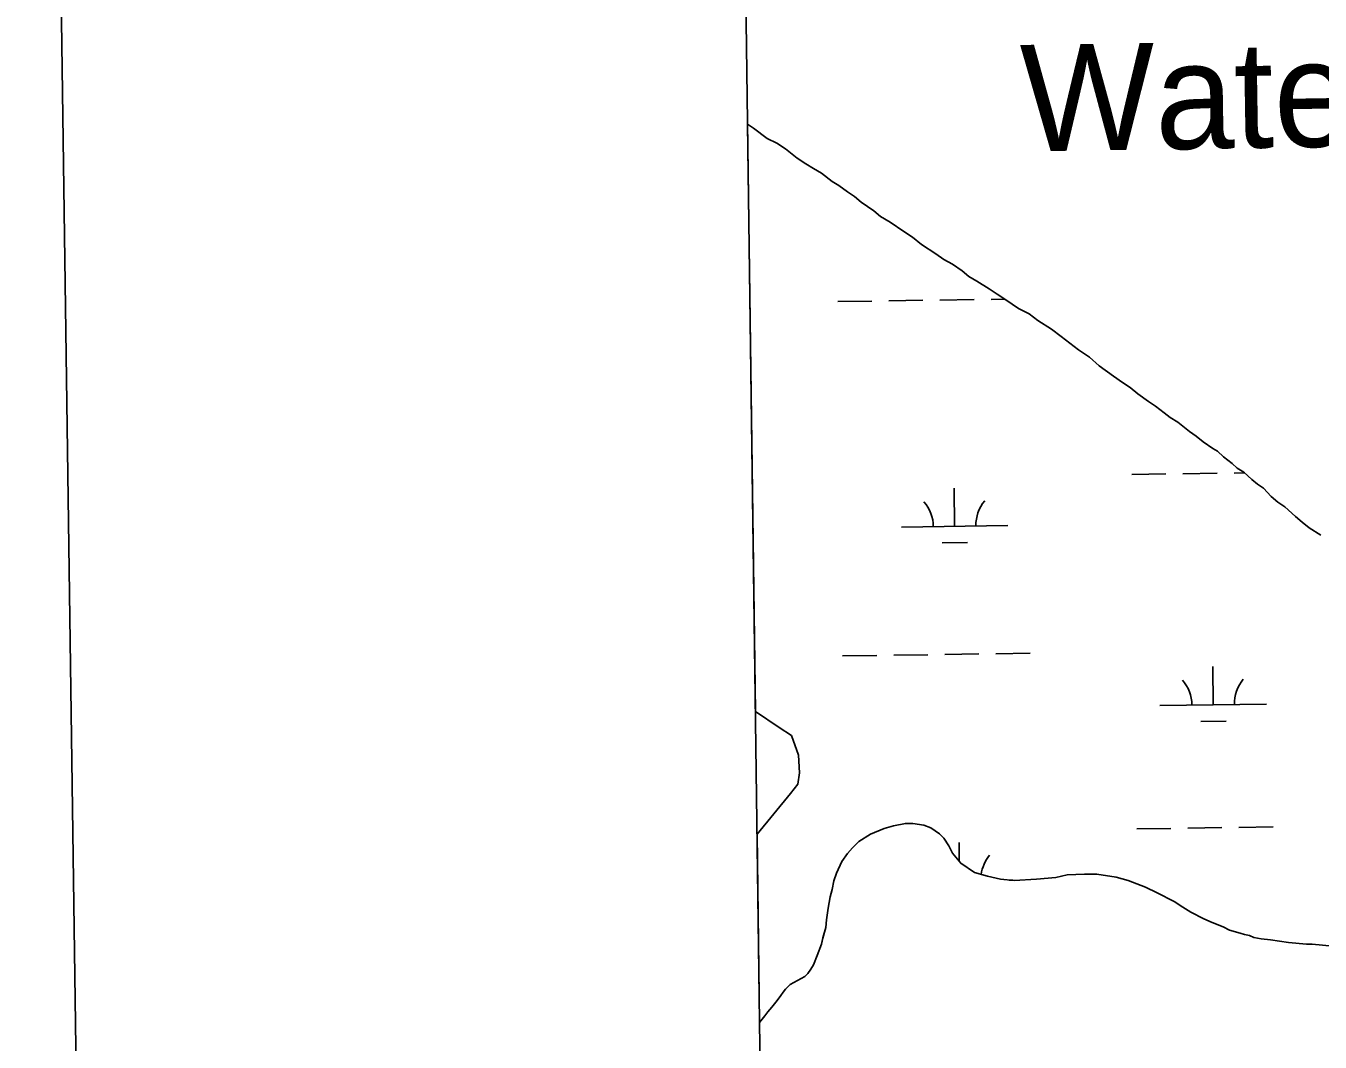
# Model space of a CAD drawing. Extents: x 3767014 to 3805179, y 361544 to 387384.
# Drawn here: x 3770355 to 3771571, y 382342 to 383295 of the extents above; entities that cross this region are included whole.
import ezdxf

# ---------------------------------------------------------------- set-up
doc = ezdxf.new("R2010")
doc.units = 0
for name, color, linetype in [('V-ANNO-SYMB', 7, 'Continuous'), ('V-GRID-FRAM', 7, 'Continuous'), ('V-RIVR-IDEN', 7, 'Continuous'), ('V-TOPO-SHOR', 7, 'Continuous'), ('V-WETL-SWMP', 7, 'Continuous')]:
    doc.layers.add(name, color=color, linetype=linetype)

msp = doc.modelspace()

# ---------------------------------------------------------------- linework, layer by layer
at = {"layer": 'V-ANNO-SYMB'}
msp.add_lwpolyline([(3770673.762, 362790.263), (3803753.771, 363249.785), (3803435.463, 386164.149), (3770355.454, 385704.627), (3770673.762, 362790.263)], dxfattribs=at)
at = {"layer": 'V-GRID-FRAM'}
msp.add_lwpolyline([(3771006.872, 385146.094), (3802799.803, 385587.734), (3803060.286, 367407.215), (3771251.489, 366965.353), (3771006.872, 385146.094)], dxfattribs=at)
at = {"layer": 'V-TOPO-SHOR'}
for points in [[(3771571.292, 382817.32), (3771560.357, 382824.363), (3771553.959, 382829.671), (3771547.563, 382834.982), (3771537.504, 382843.841), (3771531.12, 382848.251), (3771524.722, 382853.559), (3771517.382, 382861.561), (3771511.916, 382865.081), (3771506.434, 382869.505), (3771499.108, 382876.603), (3771492.739, 382880.109), (3771488.159, 382884.547), (3771479.945, 382890.73), (3771474.45, 382896.055), (3771469.897, 382898.689), (3771460.782, 382904.857), (3771454.386, 382910.168), (3771448.002, 382914.575), (3771437.039, 382923.421), (3771429.756, 382927.816), (3771424.276, 382932.237), (3771416.059, 382938.42), (3771409.678, 382942.829), (3771399.645, 382949.887), (3771392.333, 382956.084), (3771385.049, 382960.477), (3771376.834, 382966.662), (3771363.151, 382976.365), (3771354.007, 382984.338), (3771343.976, 382991.394), (3771327.547, 383003.759), (3771318.417, 383010.831), (3771305.664, 383018.747), (3771297.451, 383024.93), (3771287.447, 383030.183), (3771275.597, 383038.113), (3771267.397, 383043.392), (3771260.098, 383048.688), (3771248.265, 383055.717), (3771240.98, 383060.11), (3771234.582, 383065.421), (3771225.466, 383071.589), (3771217.28, 383075.97), (3771209.981, 383081.266), (3771196.313, 383090.068), (3771188.086, 383097.152), (3771179.884, 383102.434), (3771167.121, 383111.253), (3771158.018, 383116.518), (3771151.622, 383121.829), (3771139.772, 383129.759), (3771133.376, 383135.069), (3771126.992, 383139.476), (3771118.778, 383145.659), (3771112.409, 383149.167), (3771102.363, 383157.126), (3771095.078, 383161.519), (3771087.794, 383165.914), (3771079.593, 383171.196), (3771068.633, 383180.039), (3771060.43, 383185.323), (3771051.343, 383189.687), (3771038.564, 383199.407), (3771033.014, 383203.163)], [(3771041.981, 382536.688), (3771073.466, 382574.806), (3771080.343, 382583.686), (3771081.932, 382594.239), (3771080.792, 382610.89), (3771074.361, 382629.211), (3771062.835, 382636.924), (3771040.432, 382651.81)], [(3771086.804, 382402.993), (3771089.721, 382405.915), (3771092.635, 382410.007), (3771094.968, 382414.097), (3771098.46, 382422.863), (3771102.535, 382433.377), (3771103.696, 382439.218), (3771106.605, 382449.151), (3771107.18, 382456.157), (3771108.919, 382467.255), (3771110.658, 382477.77), (3771112.4, 382484.78), (3771114.141, 382492.955), (3771116.47, 382499.968), (3771121.713, 382511.068), (3771126.958, 382518.666), (3771131.623, 382523.927), (3771137.456, 382529.774), (3771148.543, 382536.795), (3771161.384, 382542.067), (3771170.14, 382544.414), (3771181.234, 382546.763), (3771188.24, 382546.771), (3771198.752, 382545.03), (3771205.181, 382542.703), (3771213.363, 382536.875), (3771217.455, 382532.791), (3771222.134, 382525.789), (3771225.647, 382518.787), (3771233.251, 382509.45), (3771246.108, 382500.707), (3771258.376, 382497.219), (3771270.641, 382494.313), (3771283.49, 382493.16), (3771304.513, 382494.354), (3771322.613, 382496.13), (3771333.122, 382498.477), (3771349.471, 382499.081), (3771361.15, 382499.095), (3771379.257, 382496.197), (3771390.355, 382493.291), (3771406.714, 382486.887), (3771417.817, 382481.644), (3771433.592, 382473.489), (3771441.774, 382468.242), (3771449.372, 382463.581), (3771461.644, 382457.173), (3771469.238, 382453.677), (3771479.754, 382449.601), (3771485.597, 382446.689), (3771495.53, 382443.783), (3771499.618, 382442.62), (3771504.291, 382441.456), (3771508.381, 382439.71), (3771515.389, 382438.55), (3771524.151, 382437.393), (3771541.088, 382435.077), (3771558.025, 382433.346), (3771563.282, 382433.353), (3771582.554, 382431.624)], [(3771059.697, 382378.941), (3771061.876, 382381.751), (3771064.369, 382385.186), (3771066.548, 382388.309), (3771068.729, 382391.119), (3771073.089, 382395.489), (3771079.948, 382399.241), (3771083.376, 382401.117), (3771086.804, 382402.993)], [(3771044.361, 382359.804), (3771044.435, 382359.897), (3771049.418, 382366.141), (3771052.222, 382369.887), (3771055.96, 382374.26), (3771059.697, 382378.941)]]:
    msp.add_lwpolyline(points, dxfattribs=at)
at = {"layer": 'V-WETL-SWMP'}
for p, q in [((3771040.432, 382651.809), (3771033.014, 383203.162)), ((3771033.014, 383203.162), (3771038.564, 383199.406)), ((3771038.564, 383199.406), (3771051.344, 383189.688)), ((3771051.344, 383189.688), (3771060.431, 383185.322)), ((3771060.431, 383185.322), (3771068.632, 383180.04)), ((3771068.632, 383180.04), (3771079.594, 383171.195)), ((3771079.594, 383171.195), (3771087.794, 383165.914)), ((3771087.794, 383165.914), (3771095.078, 383161.519)), ((3771095.078, 383161.519), (3771102.363, 383157.125)), ((3771102.363, 383157.125), (3771112.409, 383149.167)), ((3771112.409, 383149.167), (3771118.777, 383145.66)), ((3771118.777, 383145.66), (3771126.992, 383139.477)), ((3771126.992, 383139.477), (3771133.375, 383135.069)), ((3771133.375, 383135.069), (3771139.772, 383129.759)), ((3771139.772, 383129.759), (3771151.621, 383121.829)), ((3771151.621, 383121.829), (3771158.018, 383116.519)), ((3771158.018, 383116.519), (3771167.12, 383111.252)), ((3771167.12, 383111.252), (3771179.885, 383102.435)), ((3771179.885, 383102.435), (3771188.086, 383097.153)), ((3771188.086, 383097.153), (3771196.314, 383090.069)), ((3771196.314, 383090.069), (3771209.982, 383081.266)), ((3771209.982, 383081.266), (3771217.28, 383075.97)), ((3771217.28, 383075.97), (3771225.466, 383071.59)), ((3771225.466, 383071.59), (3771234.582, 383065.421)), ((3771234.582, 383065.421), (3771240.979, 383060.111)), ((3771240.979, 383060.111), (3771248.264, 383055.717)), ((3771248.264, 383055.717), (3771260.099, 383048.689)), ((3771260.099, 383048.689), (3771267.397, 383043.393)), ((3771117.72, 383036.683), (3771149.717, 383037.128)), ((3771165.716, 383037.35), (3771197.712, 383037.794)), ((3771213.711, 383038.017), (3771245.708, 383038.461)), ((3771261.706, 383038.683), (3771274.435, 383038.86)), ((3771267.397, 383043.393), (3771275.598, 383038.112)), ((3771275.598, 383038.112), (3771287.447, 383030.182)), ((3771287.447, 383030.182), (3771297.451, 383024.929)), ((3771297.451, 383024.929), (3771305.665, 383018.746)), ((3771305.665, 383018.746), (3771318.416, 383010.831)), ((3771318.416, 383010.831), (3771327.547, 383003.76)), ((3771327.547, 383003.76), (3771343.976, 382991.394)), ((3771343.976, 382991.394), (3771354.008, 382984.338)), ((3771354.008, 382984.338), (3771363.152, 382976.365)), ((3771363.152, 382976.365), (3771376.834, 382966.661)), ((3771376.834, 382966.661), (3771385.048, 382960.478)), ((3771385.048, 382960.478), (3771392.333, 382956.084)), ((3771392.333, 382956.084), (3771399.645, 382949.886)), ((3771399.645, 382949.886), (3771409.677, 382942.83)), ((3771409.677, 382942.83), (3771416.06, 382938.421)), ((3771416.06, 382938.421), (3771424.275, 382932.238)), ((3771424.275, 382932.238), (3771429.756, 382927.816)), ((3771429.756, 382927.816), (3771437.04, 382923.421)), ((3771437.04, 382923.421), (3771448.002, 382914.576)), ((3771448.002, 382914.576), (3771454.385, 382910.168)), ((3771454.385, 382910.168), (3771460.782, 382904.857)), ((3771460.782, 382904.857), (3771469.898, 382898.689)), ((3771469.898, 382898.689), (3771474.449, 382896.055)), ((3771474.449, 382896.055), (3771479.944, 382890.731)), ((3771479.944, 382890.731), (3771488.159, 382884.547)), ((3771393.91, 382874.33), (3771425.907, 382874.774)), ((3771441.905, 382874.997), (3771473.902, 382875.441)), ((3771488.159, 382884.547), (3771492.738, 382880.11)), ((3771489.901, 382875.663), (3771499.934, 382875.803)), ((3771492.738, 382880.11), (3771499.107, 382876.604)), ((3771499.107, 382876.604), (3771506.434, 382869.505)), ((3771506.434, 382869.505), (3771511.915, 382865.082)), ((3771511.915, 382865.082), (3771517.382, 382861.561)), ((3771227.507, 382825.584), (3771227.007, 382861.58)), ((3771517.382, 382861.561), (3771524.723, 382853.56)), ((3771524.723, 382853.56), (3771531.12, 382848.25)), ((3771531.12, 382848.25), (3771537.503, 382843.842)), ((3771537.503, 382843.842), (3771547.563, 382834.982)), ((3771177.512, 382824.889), (3771277.502, 382826.278)), ((3771547.563, 382834.982), (3771553.96, 382829.672)), ((3771553.96, 382829.672), (3771560.357, 382824.362)), ((3771560.357, 382824.362), (3771571.291, 382817.32)), ((3771215.722, 382809.988), (3771239.72, 382810.321)), ((3771122.341, 382704.04), (3771154.338, 382704.485)), ((3771170.336, 382704.707), (3771202.333, 382705.152)), ((3771218.332, 382705.374), (3771250.329, 382705.818)), ((3771266.327, 382706.04), (3771298.324, 382706.485)), ((3771470.328, 382658.127), (3771469.828, 382694.124)), ((3771420.333, 382657.433), (3771520.323, 382658.822)), ((3771062.834, 382636.924), (3771040.432, 382651.809)), ((3771074.361, 382629.211), (3771062.834, 382636.924)), ((3771458.544, 382642.531), (3771482.541, 382642.865)), ((3771080.791, 382610.889), (3771074.361, 382629.211)), ((3771081.932, 382594.239), (3771080.791, 382610.889)), ((3771073.466, 382574.805), (3771080.344, 382583.686)), ((3771080.344, 382583.686), (3771081.932, 382594.239)), ((3771041.981, 382536.687), (3771073.466, 382574.805)), ((3771181.233, 382546.762), (3771170.14, 382544.413)), ((3771188.24, 382546.77), (3771181.233, 382546.762)), ((3771198.753, 382545.031), (3771188.24, 382546.77)), ((3771044.361, 382359.803), (3771041.981, 382536.687)), ((3771148.543, 382536.795), (3771137.456, 382529.774)), ((3771161.384, 382542.066), (3771148.543, 382536.795)), ((3771170.14, 382544.413), (3771161.384, 382542.066)), ((3771205.18, 382542.703), (3771198.753, 382545.031)), ((3771213.362, 382536.874), (3771205.18, 382542.703)), ((3771217.455, 382532.791), (3771213.362, 382536.874)), ((3771398.531, 382541.687), (3771430.528, 382542.131)), ((3771446.526, 382542.354), (3771478.523, 382542.798)), ((3771494.521, 382543.02), (3771526.518, 382543.465)), ((3771131.623, 382523.927), (3771126.958, 382518.666)), ((3771137.456, 382529.774), (3771131.623, 382523.927)), ((3771222.135, 382525.789), (3771217.455, 382532.791)), ((3771225.647, 382518.786), (3771222.135, 382525.789)), ((3771231.875, 382511.139), (3771231.628, 382528.937)), ((3771121.712, 382511.068), (3771116.47, 382499.967)), ((3771126.958, 382518.666), (3771121.712, 382511.068)), ((3771233.25, 382509.451), (3771225.647, 382518.786)), ((3771116.47, 382499.967), (3771114.142, 382492.956)), ((3771246.108, 382500.708), (3771233.25, 382509.451)), ((3771258.375, 382497.219), (3771246.108, 382500.708)), ((3771333.121, 382498.477), (3771322.613, 382496.129)), ((3771349.471, 382499.081), (3771333.121, 382498.477)), ((3771361.15, 382499.095), (3771349.471, 382499.081)), ((3771379.257, 382496.197), (3771361.15, 382499.095)), ((3771114.142, 382492.956), (3771112.4, 382484.779)), ((3771270.642, 382494.314), (3771258.375, 382497.219)), ((3771283.491, 382493.161), (3771270.642, 382494.314)), ((3771278.731, 382493.588), (3771282.123, 382493.635)), ((3771304.512, 382494.355), (3771283.491, 382493.161)), ((3771322.613, 382496.129), (3771304.512, 382494.355)), ((3771390.355, 382493.291), (3771379.257, 382496.197)), ((3771406.714, 382486.887), (3771390.355, 382493.291)), ((3771417.816, 382481.645), (3771406.714, 382486.887)), ((3771110.657, 382477.769), (3771108.918, 382467.256)), ((3771112.4, 382484.779), (3771110.657, 382477.769)), ((3771433.593, 382473.489), (3771417.816, 382481.645)), ((3771441.774, 382468.243), (3771433.593, 382473.489)), ((3771108.918, 382467.256), (3771107.179, 382456.158)), ((3771449.372, 382463.58), (3771441.774, 382468.243)), ((3771461.643, 382457.172), (3771449.372, 382463.58)), ((3771106.604, 382449.15), (3771103.696, 382439.219)), ((3771107.179, 382456.158), (3771106.604, 382449.15)), ((3771469.238, 382453.677), (3771461.643, 382457.172)), ((3771479.755, 382449.602), (3771469.238, 382453.677)), ((3771485.598, 382446.689), (3771479.755, 382449.602)), ((3771103.696, 382439.219), (3771102.535, 382433.378)), ((3771495.529, 382443.782), (3771485.598, 382446.689)), ((3771499.618, 382442.619), (3771495.529, 382443.782)), ((3771504.291, 382441.456), (3771499.618, 382442.619)), ((3771508.381, 382439.709), (3771504.291, 382441.456)), ((3771515.39, 382438.55), (3771508.381, 382439.709)), ((3771524.15, 382437.393), (3771515.39, 382438.55)), ((3771541.088, 382435.077), (3771524.15, 382437.393)), ((3771102.535, 382433.378), (3771098.46, 382422.862)), ((3771558.025, 382433.346), (3771541.088, 382435.077)), ((3771563.281, 382433.352), (3771558.025, 382433.346)), ((3771582.554, 382431.624), (3771563.281, 382433.352)), ((3771094.967, 382414.098), (3771092.636, 382410.008)), ((3771098.46, 382422.862), (3771094.967, 382414.098)), ((3771083.376, 382401.117), (3771079.947, 382399.241)), ((3771086.805, 382402.993), (3771083.376, 382401.117)), ((3771089.721, 382405.916), (3771086.805, 382402.993)), ((3771092.636, 382410.008), (3771089.721, 382405.916)), ((3771068.728, 382391.118), (3771066.548, 382388.308)), ((3771073.089, 382395.49), (3771068.728, 382391.118)), ((3771079.947, 382399.241), (3771073.089, 382395.49)), ((3771059.697, 382378.942), (3771055.96, 382374.259)), ((3771061.877, 382381.752), (3771059.697, 382378.942)), ((3771064.368, 382385.186), (3771061.877, 382381.752)), ((3771066.548, 382388.308), (3771064.368, 382385.186)), ((3771049.419, 382366.141), (3771044.436, 382359.897)), ((3771052.222, 382369.888), (3771049.419, 382366.141)), ((3771055.96, 382374.259), (3771052.222, 382369.888)), ((3771044.436, 382359.897), (3771044.361, 382359.803))]:
    msp.add_line(p, q, dxfattribs=at)
for centre, start, end in [((3771172.263, 382825.291), 0.024037, 41.567696), ((3771282.738, 382826.826), 140.024034, 181.567693), ((3771415.084, 382657.835), 0.024037, 41.567696), ((3771525.559, 382659.369), 140.024034, 181.567693), ((3771287.359, 382494.183), 140.024034, 172.29296)]:
    msp.add_arc(centre, 35.246, start, end, dxfattribs=at)

# ---------------------------------------------------------------- texts
at = {"layer": 'V-RIVR-IDEN'}
msp.add_text('Water', height=100, rotation=0.919589, dxfattribs=at).set_placement((3771290.04, 383177.417))

doc.saveas('drawing.dxf')
